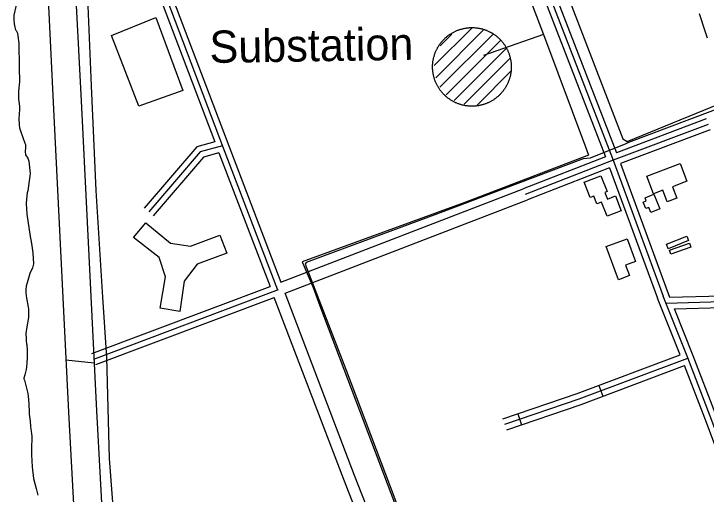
# Model space of a CAD drawing. Extents: x 3694830 to 3732949, y 415201 to 440970.
# Drawn here: x 3710010 to 3711792, y 431346 to 432583 of the extents above; entities that cross this region are included whole.
import ezdxf

# ---------------------------------------------------------------- set-up
doc = ezdxf.new("R2010")
doc.units = 0
for name, color, linetype in [('V-BLDG-OTLN', 7, 'Continuous'), ('V-DOMW-TANK', 7, 'Continuous'), ('V-ROAD-CNTR', 7, 'Continuous'), ('V-SITE-OTLN', 7, 'Continuous'), ('V-SITE-OTLN-IDEN', 7, 'Continuous'), ('V-SITE-VEGE', 7, 'Continuous'), ('V-UTIL-LINE', 7, 'Continuous')]:
    doc.layers.add(name, color=color, linetype=linetype)

msp = doc.modelspace()

# ---------------------------------------------------------------- linework, layer by layer
at = {"layer": 'V-BLDG-OTLN'}
for points in [[(3711638.8, 432164.5), (3711724.9, 432197.3), (3711742.2, 432152), (3711704.8, 432137.8), (3711716.1, 432108), (3711691.4, 432098.6), (3711679.9, 432128.8), (3711655.9, 432119.7)], [(3711573.2, 432075.9), (3711536.6, 432061.6), (3711522.3, 432098.1), (3711510.3, 432093.4), (3711502.3, 432113.8), (3711493.4, 432110.3), (3711478, 432149.3), (3711520.6, 432166.1), (3711536.7, 432125.2), (3711530.9, 432122.9), (3711537.5, 432106.1), (3711558.1, 432114.2)], [(3711657.3, 432118.4), (3711672.3, 432080.5), (3711649.2, 432071.3), (3711644, 432084.5), (3711636.4, 432081.5), (3711629.8, 432098.2), (3711637.6, 432101.4), (3711634.4, 432109.3)], [(3710558.2, 431967), (3710481.8, 431938.4), (3710448, 431894.5), (3710436.8, 431816.2), (3710386.7, 431825.2), (3710400.7, 431905.6), (3710383.6, 431955.1), (3710317.8, 432006.8), (3710349.5, 432044.5), (3710413.3, 431992.1), (3710464.8, 431985.1), (3710539.8, 432013.1)], [(3711565.8, 431898.3), (3711534.3, 431983.8), (3711588.4, 432003.7), (3711610, 431944.8), (3711584.5, 431935.4), (3711594.3, 431908.8)], [(3711746.4, 431999), (3711694, 431977.8), (3711689.3, 431989.5), (3711741.7, 432010.7)], [(3711752.6, 431982.5), (3711700.9, 431964), (3711697.3, 431974.1), (3711749, 431992.5)]]:
    msp.add_lwpolyline(points, close=True, dxfattribs=at)
at = {"layer": 'V-DOMW-TANK'}
for p, q in [((3711091.5, 432449.5), (3711188.3, 432546.3)), ((3711095.8, 432418.4), (3711219.7, 432542.3)), ((3711106.7, 432394), (3711244, 432531.2)), ((3711107.3, 432500.7), (3711137.5, 432530.8)), ((3711122.6, 432374.6), (3711263.3, 432515.2)), ((3711143.2, 432359.7), (3711278.2, 432494.8)), ((3711168.8, 432350), (3711288, 432469.2)), ((3711202, 432347.9), (3711289.9, 432435.7))]:
    msp.add_line(p, q, dxfattribs=at)
for points in [[(3711087.7, 432448.8), (3711087.7, 432450.5), (3711087.8, 432452.3), (3711087.9, 432454), (3711088.1, 432455.8), (3711088.3, 432457.6), (3711088.5, 432459.3), (3711088.7, 432461.1), (3711089, 432462.8), (3711089.3, 432464.6), (3711089.7, 432466.3), (3711090, 432468), (3711090.4, 432469.7), (3711090.8, 432471.5), (3711091.3, 432473.2), (3711091.8, 432474.9), (3711092.3, 432476.6), (3711092.8, 432478.2), (3711093.4, 432479.9), (3711094, 432481.6), (3711094.7, 432483.2), (3711095.3, 432484.9), (3711096, 432486.5), (3711096.7, 432488.1), (3711097.5, 432489.7), (3711098.2, 432491.3), (3711099, 432492.9), (3711099.9, 432494.4), (3711100.7, 432496), (3711101.6, 432497.5), (3711102.5, 432499), (3711103.5, 432500.5), (3711104.4, 432502), (3711105.4, 432503.5), (3711106.4, 432504.9), (3711107.5, 432506.4), (3711108.5, 432507.8), (3711109.6, 432509.2), (3711110.7, 432510.5), (3711111.9, 432511.9), (3711113, 432513.2), (3711114.2, 432514.5), (3711115.4, 432515.8), (3711116.6, 432517.1), (3711117.9, 432518.4), (3711119.1, 432519.6), (3711120.4, 432520.8), (3711121.8, 432522), (3711123.1, 432523.1), (3711124.4, 432524.3), (3711125.8, 432525.4), (3711127.2, 432526.5), (3711128.6, 432527.5), (3711130, 432528.6), (3711131.5, 432529.6), (3711133, 432530.6), (3711134.4, 432531.5), (3711135.9, 432532.5), (3711137.4, 432533.4), (3711139, 432534.3), (3711140.5, 432535.1), (3711142.1, 432536), (3711143.7, 432536.8), (3711145.2, 432537.5), (3711146.8, 432538.3), (3711148.5, 432539), (3711150.1, 432539.7), (3711151.7, 432540.4), (3711153.4, 432541), (3711155, 432541.6), (3711156.7, 432542.2), (3711158.4, 432542.7), (3711160.1, 432543.2), (3711161.8, 432543.7), (3711163.5, 432544.2), (3711165.2, 432544.6), (3711166.9, 432545), (3711168.6, 432545.4), (3711170.4, 432545.7), (3711172.1, 432546), (3711173.9, 432546.3), (3711175.6, 432546.6), (3711177.4, 432546.8), (3711179.1, 432547), (3711180.9, 432547.1), (3711182.6, 432547.2), (3711184.4, 432547.3), (3711186.2, 432547.4), (3711187.9, 432547.4), (3711189.7, 432547.4), (3711191.5, 432547.4), (3711193.2, 432547.3), (3711195, 432547.3), (3711196.8, 432547.1), (3711198.5, 432547), (3711200.3, 432546.8), (3711202, 432546.6), (3711203.8, 432546.3), (3711205.5, 432546.1), (3711207.3, 432545.8), (3711209, 432545.4)], [(3711209, 432545.4), (3711210.7, 432545.1), (3711212.5, 432544.7), (3711214.2, 432544.2), (3711215.9, 432543.8), (3711217.6, 432543.3), (3711219.3, 432542.8), (3711221, 432542.2), (3711222.6, 432541.7), (3711224.3, 432541), (3711226, 432540.4), (3711227.6, 432539.8), (3711229.2, 432539.1), (3711230.8, 432538.3), (3711232.4, 432537.6), (3711234, 432536.8), (3711235.6, 432536), (3711237.2, 432535.2), (3711238.7, 432534.3), (3711240.2, 432533.5), (3711241.8, 432532.6), (3711243.3, 432531.6), (3711244.7, 432530.7), (3711246.2, 432529.7), (3711247.6, 432528.7), (3711249.1, 432527.6), (3711250.5, 432526.6), (3711251.9, 432525.5), (3711253.3, 432524.4), (3711254.6, 432523.2), (3711255.9, 432522.1), (3711257.3, 432520.9), (3711258.6, 432519.7), (3711259.8, 432518.4), (3711261.1, 432517.2), (3711262.3, 432515.9), (3711263.5, 432514.6), (3711264.7, 432513.3), (3711265.9, 432512), (3711267, 432510.6), (3711268.1, 432509.3), (3711269.2, 432507.9), (3711270.3, 432506.5), (3711271.3, 432505), (3711272.3, 432503.6), (3711273.3, 432502.1), (3711274.3, 432500.6), (3711275.2, 432499.1), (3711276.1, 432497.6), (3711277, 432496.1), (3711277.9, 432494.6), (3711278.7, 432493), (3711279.5, 432491.4), (3711280.3, 432489.8), (3711281, 432488.2), (3711281.7, 432486.6), (3711282.4, 432485), (3711283.1, 432483.4), (3711283.7, 432481.7), (3711284.3, 432480), (3711284.9, 432478.4)], [(3711284.9, 432478.4), (3711285.5, 432476.7), (3711286, 432475), (3711286.5, 432473.3), (3711286.9, 432471.6), (3711287.4, 432469.9), (3711287.7, 432468.2), (3711288.1, 432466.4), (3711288.5, 432464.7), (3711288.8, 432463), (3711289, 432461.2), (3711289.3, 432459.5), (3711289.5, 432457.7), (3711289.7, 432455.9), (3711289.8, 432454.2), (3711290, 432452.4), (3711290.1, 432450.7), (3711290.1, 432448.9), (3711290.2, 432447.1), (3711290.2, 432445.4), (3711290.1, 432443.6), (3711290.1, 432441.8), (3711290, 432440.1), (3711289.9, 432438.3), (3711289.7, 432436.5), (3711289.5, 432434.8), (3711289.3, 432433), (3711289.1, 432431.3), (3711288.8, 432429.5), (3711288.5, 432427.8), (3711288.1, 432426), (3711287.8, 432424.3), (3711287.4, 432422.6), (3711287, 432420.9), (3711286.5, 432419.2), (3711286, 432417.5), (3711285.5, 432415.8), (3711285, 432414.1), (3711284.4, 432412.4), (3711283.8, 432410.8), (3711283.1, 432409.1), (3711282.5, 432407.5), (3711281.8, 432405.9), (3711281.1, 432404.2), (3711280.3, 432402.6), (3711279.6, 432401.1), (3711278.8, 432399.5), (3711277.9, 432397.9), (3711277.1, 432396.4), (3711276.2, 432394.8), (3711275.3, 432393.3), (3711274.3, 432391.8), (3711273.4, 432390.3), (3711272.4, 432388.9), (3711271.4, 432387.4), (3711270.3, 432386), (3711269.3, 432384.6), (3711268.2, 432383.2), (3711267.1, 432381.8), (3711265.9, 432380.5), (3711264.8, 432379.1), (3711263.6, 432377.8), (3711262.4, 432376.5), (3711261.2, 432375.2), (3711259.9, 432374), (3711258.7, 432372.8), (3711257.4, 432371.6), (3711256.1, 432370.4), (3711254.7, 432369.2), (3711253.4, 432368.1), (3711252, 432367), (3711250.6, 432365.9), (3711249.2, 432364.8), (3711247.8, 432363.8), (3711246.3, 432362.8), (3711244.9, 432361.8), (3711243.4, 432360.8), (3711241.9, 432359.9), (3711240.4, 432359), (3711238.8, 432358.1), (3711237.3, 432357.2), (3711235.7, 432356.4), (3711234.1, 432355.6), (3711232.6, 432354.8), (3711231, 432354.1), (3711229.3, 432353.3), (3711227.7, 432352.6), (3711226.1, 432352), (3711224.4, 432351.3), (3711222.8, 432350.7), (3711221.1, 432350.2), (3711219.4, 432349.6), (3711217.7, 432349.1), (3711216, 432348.6), (3711214.3, 432348.2), (3711212.6, 432347.7), (3711210.9, 432347.3), (3711209.2, 432347), (3711207.4, 432346.6), (3711205.7, 432346.3), (3711203.9, 432346)], [(3711203.9, 432346), (3711202.2, 432345.8), (3711200.4, 432345.6), (3711198.7, 432345.4), (3711196.9, 432345.2), (3711195.1, 432345.1), (3711193.4, 432345), (3711191.6, 432344.9), (3711189.9, 432344.9), (3711188.1, 432344.9), (3711186.3, 432344.9), (3711184.6, 432345), (3711182.8, 432345.1), (3711181, 432345.2), (3711179.3, 432345.4), (3711177.5, 432345.6), (3711175.8, 432345.8), (3711174, 432346), (3711172.3, 432346.3), (3711170.5, 432346.6), (3711168.8, 432346.9), (3711167, 432347.3), (3711165.3, 432347.7), (3711163.6, 432348.1), (3711161.9, 432348.6), (3711160.2, 432349.1), (3711158.5, 432349.6), (3711156.8, 432350.1), (3711155.2, 432350.7), (3711153.5, 432351.3), (3711151.9, 432351.9), (3711150.2, 432352.6), (3711148.6, 432353.3), (3711147, 432354), (3711145.4, 432354.7), (3711143.8, 432355.5), (3711142.2, 432356.3), (3711140.6, 432357.1), (3711139.1, 432358), (3711137.6, 432358.9), (3711136, 432359.8), (3711134.5, 432360.7), (3711133.1, 432361.7), (3711131.6, 432362.7), (3711130.2, 432363.7), (3711128.7, 432364.7), (3711127.3, 432365.8), (3711125.9, 432366.9), (3711124.5, 432368), (3711123.2, 432369.1), (3711121.9, 432370.3), (3711120.5, 432371.5), (3711119.2, 432372.7), (3711118, 432373.9), (3711116.7, 432375.1), (3711115.5, 432376.4), (3711114.3, 432377.7), (3711113.1, 432379), (3711111.9, 432380.4), (3711110.8, 432381.7), (3711109.7, 432383.1), (3711108.6, 432384.5), (3711107.5, 432385.9), (3711106.5, 432387.3), (3711105.5, 432388.8), (3711104.5, 432390.2), (3711103.5, 432391.7), (3711102.6, 432393.2), (3711101.7, 432394.7), (3711100.8, 432396.2), (3711099.9, 432397.8), (3711099.1, 432399.4), (3711098.3, 432400.9), (3711097.5, 432402.5), (3711096.8, 432404.1), (3711096.1, 432405.7), (3711095.4, 432407.4), (3711094.7, 432409), (3711094.1, 432410.6), (3711093.5, 432412.3), (3711092.9, 432414), (3711092.3, 432415.7), (3711091.8, 432417.3), (3711091.3, 432419), (3711090.9, 432420.8), (3711090.5, 432422.5), (3711090, 432424.2), (3711089.7, 432425.9), (3711089.3, 432427.7), (3711089, 432429.4), (3711088.8, 432431.1), (3711088.5, 432432.9), (3711088.3, 432434.6), (3711088.1, 432436.4), (3711088, 432438.2), (3711087.8, 432439.9), (3711087.7, 432441.7), (3711087.7, 432443.5), (3711087.6, 432445.2), (3711087.6, 432447), (3711087.7, 432448.8)]]:
    msp.add_lwpolyline(points, dxfattribs=at)
at = {"layer": 'V-ROAD-CNTR'}
for p, q in [((3711515.4, 431626.4), (3711525.9, 431598.3)), ((3711306.8, 431553.4), (3711316.5, 431525))]:
    msp.add_line(p, q, dxfattribs=at)
for points in [[(3711062.4, 433471.5), (3711552.1, 432205.9)], [(3711081.9, 433462.7), (3711560.7, 432225.2)], [(3711053.7, 433452.2), (3711532.7, 432214.5)], [(3710073.1, 433135.5), (3710111.5, 432354.9), (3710150.3, 431557.3), (3710169.7, 431210.2)], [(3710142.6, 433128.7), (3710183.6, 432358.6), (3710222.4, 431561), (3710241.8, 431214.2)], [(3710358.9, 432697.2), (3710527.1, 432253.4)], [(3710372.9, 432702.5), (3710549.1, 432237.5), (3710688.8, 431872.2)], [(3710386.9, 432707.9), (3710563.1, 432242.9), (3710697.4, 431891.6)], [(3711773.5, 432583.7), (3711778.5, 432567.9), (3711783.7, 432552.2), (3711789.1, 432536.5), (3711794.6, 432520.9)], [(3711791.7, 432312.1), (3711560.7, 432225.2)], [(3711796.9, 432298), (3711552.1, 432205.9), (3711326.2, 432118)], [(3711802.2, 432284), (3711571.3, 432197.1)], [(3710527.1, 432253.4), (3710481, 432240.4), (3710345.7, 432082.6)], [(3710546.9, 432243.4), (3710489.4, 432227.2), (3710357.1, 432072.8)], [(3710537.8, 432225.2), (3710497.8, 432214), (3710368.5, 432063)], [(3710537.8, 432225.2), (3710669.4, 431880.9)], [(3711532.7, 432214.5), (3711320.8, 432132)], [(3711552, 432206.2), (3711680.7, 431856.3)], [(3711571.3, 432197.1), (3711697.7, 431853.5)], [(3711543.3, 432186.4), (3711331.7, 432104.1)], [(3711543.3, 432186.4), (3711666.7, 431851.1)], [(3710697.4, 431891.6), (3711320.8, 432132)], [(3710708.1, 431863.6), (3711331.6, 432104)], [(3711697.7, 431853.5), (3711832.3, 431856.9), (3711854.8, 431857.5), (3711875.9, 431866.2), (3712235.2, 432004.6)], [(3711687.9, 431838.2), (3711832.7, 431841.9), (3711857.9, 431842.6), (3711881.4, 431852.3), (3712254.5, 431995.9)], [(3711709.8, 431823.8), (3711833.1, 431826.9), (3711861.1, 431827.7), (3711887, 431838.3), (3712245.8, 431976.5)], [(3710210.6, 431708.2), (3710669.4, 431880.9)], [(3710215.9, 431694.2), (3710691, 431873)], [(3712044.8, 430858.4), (3711217.1, 430536), (3711043.5, 430995.4), (3710886.9, 431394.5), (3710708.1, 431863.6)], [(3710221.2, 431680.1), (3710680.1, 431852.9)], [(3711189.8, 430523.3), (3711015.5, 430984.6), (3710858.9, 431383.7), (3710680.1, 431852.9)], [(3711724.9, 431705.2), (3711666.8, 431850.7)], [(3713080.7, 431217.9), (3713205.6, 430879), (3713355, 430482.5), (3713521.3, 430050.4), (3713527.7, 430018.8), (3713523.6, 429996.3), (3713502.8, 429973.4), (3713473.1, 429960.2), (3713062, 429798.7), (3712667.2, 429651.4), (3712596.5, 429627.1), (3712567.9, 429622.4), (3712546.9, 429632.4), (3712526.3, 429653.6), (3712513, 429679.2), (3712351.2, 430095.7), (3712203.2, 430491.4), (3712064.8, 430847.7), (3711995.7, 431034.1), (3711802, 431547.5), (3711744.3, 431697.1), (3711680.7, 431856.3)], [(3712004.1, 431054.5), (3711816, 431552.8), (3711758.2, 431702.5), (3711709.8, 431823.8)], [(3711268.6, 431540.4), (3711459.6, 431605.4), (3711724.9, 431705.2)], [(3711273.4, 431526.2), (3711464.7, 431591.3), (3711744.5, 431696.5)], [(3710143.8, 431691.8), (3710216.4, 431684.4)], [(3711278.3, 431512), (3711469.8, 431577.2), (3711735.8, 431677.2)], [(3712044.8, 430858.4), (3711981.7, 431028.9), (3711788, 431542.1), (3711735.8, 431677.2)]]:
    msp.add_lwpolyline(points, dxfattribs=at)
at = {"layer": 'V-SITE-OTLN'}
msp.add_lwpolyline([(3710313.4, 430893.2), (3710291.2, 431031), (3710285.2, 431069.3), (3710279.8, 431122.8), (3710256, 431438.1), (3710249.2, 431698.5), (3710238.6, 431853.1), (3710221.5, 432127.9), (3710210, 432397.3), (3710199.7, 432645.3), (3710181.4, 432981.2), (3710180.5, 433127.8), (3710167.3, 433343.6), (3710158.4, 433614.3), (3710137.4, 433930.3), (3710127, 434130.4), (3710116.8, 434315.5), (3710103.3, 434530.4)], dxfattribs=at)
msp.add_lwpolyline([(3710331.9, 432344.9), (3710260.9, 432526.6), (3710375.2, 432573), (3710444.8, 432385.8)], close=True, dxfattribs=at)
at = {"layer": 'V-SITE-VEGE'}
for points in [[(3710015.9, 432605.2), (3710010.1, 432579.2), (3710010, 432567), (3710011, 432557.2), (3710012.3, 432548.8), (3710013, 432545.4), (3710014.6, 432542), (3710016, 432540), (3710019.3, 432532.9), (3710020.3, 432526.1), (3710022.6, 432507.5), (3710023.2, 432500.7), (3710023.2, 432493), (3710022.5, 432487.9), (3710022.8, 432479.1), (3710023.5, 432473.4), (3710023.8, 432466.6), (3710023.4, 432453.8), (3710023.3, 432434.2), (3710024.2, 432418.3), (3710024.2, 432408.1), (3710022.4, 432383.8), (3710021.7, 432371), (3710021.6, 432362.9), (3710024.3, 432344.9), (3710024.9, 432336.1), (3710023.1, 432312.2), (3710023.7, 432298.3), (3710024.7, 432289.2), (3710027.7, 432279.4), (3710032, 432266.8), (3710038.7, 432249.9), (3710039.7, 432246.2), (3710040.4, 432238.8), (3710039, 432228.6), (3710040, 432219.5), (3710045.7, 432211.4), (3710048.7, 432203.9), (3710051.6, 432171.5), (3710051.5, 432165), (3710049.8, 432152.5), (3710045.6, 432127.5), (3710044.6, 432121.8), (3710042.2, 432105.3), (3710042.1, 432094.8), (3710043.4, 432067.1), (3710051.6, 432009.2), (3710054.2, 431997.1), (3710056.5, 431985.2), (3710058.5, 431967.3), (3710060.7, 431939.2), (3710057.6, 431929.1), (3710051.5, 431914.3), (3710044, 431890.3), (3710041.9, 431881.5), (3710041.2, 431873.1), (3710041.1, 431864.6), (3710042.8, 431851.1), (3710043.4, 431846.4), (3710046.4, 431832.5), (3710047.7, 431822.7), (3710047.6, 431801.1), (3710043.5, 431777.1), (3710040.7, 431759.5), (3710041.7, 431747), (3710041.6, 431742), (3710042.6, 431733.2), (3710043.3, 431731.1), (3710043.6, 431725.4), (3710044.2, 431721), (3710043.9, 431710.2), (3710044.5, 431696.7), (3710043.8, 431684.8), (3710042.7, 431673.3), (3710042, 431667.6), (3710037.9, 431653.8), (3710036.1, 431645.3), (3710036.1, 431643), (3710037.1, 431639.6), (3710045.8, 431605.1), (3710046.8, 431598.3), (3710048.4, 431579)], [(3710048.4, 431579), (3710049.3, 431557.1), (3710049.6, 431552.3), (3710051.6, 431534.1), (3710053.2, 431521.6), (3710053.8, 431513.1), (3710054.5, 431509), (3710055.5, 431500.9), (3710056.1, 431496.5), (3710056.1, 431481.3), (3710055.7, 431475.9), (3710055.3, 431459), (3710055.6, 431447.2), (3710057.5, 431416.8), (3710060.7, 431386.3), (3710067.7, 431361.3), (3710072, 431343.4)]]:
    msp.add_lwpolyline(points, dxfattribs=at)
at = {"layer": 'V-UTIL-LINE'}
for points in [[(3711219, 432934.3), (3711372.7, 432529.9), (3711218.6, 432475.4)], [(3711437.1, 432625), (3711577.2, 432260.9), (3711588.1, 432254.5), (3711884.4, 432375.5), (3711943.6, 432398.1)], [(3711372.7, 432529.9), (3711483.6, 432233.7), (3711489.1, 432219), (3711170.9, 432097.1), (3710751.8, 431944.4), (3710780, 431878.3), (3710797.2, 431831.1), (3711001.9, 431291.9), (3710945, 431267.7), (3710938.6, 431265.9), (3710881.7, 431242.3), (3710890.8, 431217.5), (3710939.9, 431081.8), (3710880.3, 431058.1), (3710810.7, 431069.3)], [(3711950.2, 432380.3), (3711912.6, 432372.2), (3711591.6, 432251.3), (3711585.2, 432248.5), (3711493.5, 432211.2), (3711475.1, 432209.4), (3711100, 432067.6), (3710762.5, 431943)], [(3710762.5, 431943), (3710759.8, 431938.4), (3710865.3, 431665.1), (3711005.3, 431295.5), (3711112.7, 431012.1), (3711078.7, 430999.4)]]:
    msp.add_lwpolyline(points, dxfattribs=at)

# ---------------------------------------------------------------- texts
at = {"layer": 'V-SITE-OTLN-IDEN'}
msp.add_text('Substation', height=83, rotation=0.9021, dxfattribs=at).set_placement((3710514.2, 432456.3))

doc.saveas('drawing.dxf')
